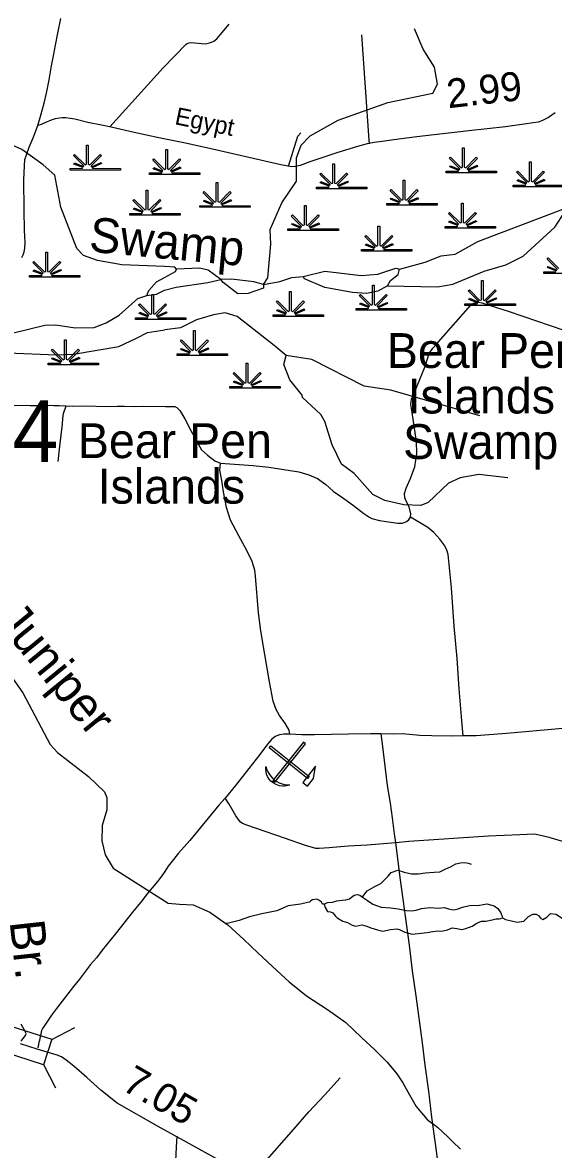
# Model space of a CAD drawing. Extents: x 2104537 to 2336408, y 34176 to 229611.
# Drawn here: x 2186795 to 2195951, y 123300 to 142726 of the extents above; entities that cross this region are included whole.
import ezdxf

# ---------------------------------------------------------------- set-up
doc = ezdxf.new("R2010")
doc.units = 0
for name, color, linetype in [('Exist Geographical Quarry CELL', 7, 'Continuous'), ('Exist Hydrographic Creek Single Shore', 7, 'Continuous'), ('Exist Hydrographic Island Label', 7, 'Continuous'), ('Exist Hydrographic Misc Water Feature', 7, 'Continuous'), ('Exist Hydrographic Swamp CELL', 7, 'Continuous'), ('Exist Hydrographic Swamp Label', 7, 'Continuous'), ('Exist Road Non-System Type 51', 7, 'Continuous'), ('Exist Road Secondary Mileage Hundredths English Label', 7, 'Continuous'), ('Exist Road Secondary Structure Pipe Number Label', 7, 'Continuous'), ('Exist Road Secondary Structure Standard Bridge CELL', 7, 'Continuous'), ('Exist Road Secondary Type 51 Attributed', 7, 'Continuous'), ('Exist Road Secondary Type 51 Label', 7, 'Continuous'), ('Old_Level_32', 7, 'Continuous')]:
    doc.layers.add(name, color=color, linetype=linetype)

msp = doc.modelspace()

# ---------------------------------------------------------------- linework, layer by layer
at = {"layer": 'Exist Geographical Quarry CELL'}
for points in [[(2191738, 129730), (2191711, 129696), (2191050, 130224), (2191077, 130258)], [(2191675, 130294), (2191641, 130321), (2191113, 129660), (2191147, 129633)], [(2191398, 129588), (2191370, 129576), (2191347, 129568), (2191309, 129561), (2191277, 129562), (2191226, 129571), (2191167, 129590), (2191117, 129618), (2191078, 129647), (2191048, 129685), (2191019, 129732), (2191005, 129768), (2190995, 129812), (2190992, 129861), (2190993, 129904), (2191011, 129846), (2191026, 129809), (2191041, 129782), (2191073, 129738), (2191104, 129701), (2191127, 129676), (2191179, 129644), (2191223, 129618), (2191272, 129601), (2191321, 129592), (2191368, 129588)], [(2191631, 129626), (2191712, 129560), (2191810, 129693), (2191847, 129908)]]:
    msp.add_lwpolyline(points, close=True, dxfattribs=at)
at = {"layer": 'Exist Hydrographic Creek Single Shore'}
for points in [[(2189243, 138521), (2188505, 138548), (2188088, 138622), (2187846, 138712), (2187729, 138829), (2187458, 139543), (2187355, 140093), (2187154, 140274), (2186786, 140540), (2186351, 140729), (2186093, 140793), (2185151, 140847), (2184635, 140726), (2184336, 140601), (2183813, 140316), (2183646, 140322), (2183012, 140469), (2182202, 140754), (2181410, 140917), (2181110, 140949)], [(2193298, 138475), (2193738, 138594), (2194012, 138704), (2194254, 138732), (2194644, 138950), (2196156, 139528)], [(2189448, 138474), (2189423, 138507), (2189243, 138521)], [(2190216, 138295), (2189998, 138460), (2189848, 138492), (2189448, 138474)], [(2190950, 138209), (2191233, 138262), (2191441, 138330), (2191632, 138346)], [(2191632, 138346), (2192006, 138441), (2192632, 138363), (2192923, 138390), (2193231, 138492), (2193298, 138475)], [(2189246, 138110), (2189442, 138166), (2189992, 138244), (2190216, 138295)], [(2190950, 138209), (2190783, 138258), (2190399, 138305), (2190216, 138295)], [(2185930, 137125), (2186096, 137243), (2187178, 137508), (2187369, 137517), (2187703, 137461), (2188028, 137471), (2188236, 137549), (2188460, 137683), (2188783, 137969), (2188941, 138018)], [(2188941, 138018), (2189108, 138044), (2189246, 138110)], [(2185305, 133145), (2185380, 133104), (2185715, 132740), (2186379, 131759), (2186799, 131170), (2187270, 130282), (2187396, 130141), (2187932, 129728), (2188208, 129463), (2188250, 129370), (2188251, 129154), (2188170, 128886), (2188163, 128621), (2188222, 128380), (2188357, 128148), (2189308, 127548)], [(2189308, 127548), (2189502, 127529), (2189737, 127517), (2190027, 127389), (2190302, 127197)], [(2191994, 127527), (2191968, 127527), (2191948, 127561), (2191914, 127591), (2191868, 127613), (2191798, 127603), (2191768, 127585), (2191742, 127563), (2191712, 127559), (2191587, 127529), (2191374, 127501), (2191181, 127416), (2190923, 127362), (2190707, 127308), (2190529, 127246), (2190345, 127201), (2190302, 127197)], [(2191994, 127527), (2192014, 127473), (2192054, 127403), (2192104, 127395), (2192148, 127379), (2192194, 127323), (2192220, 127291), (2192318, 127233), (2192402, 127211), (2192482, 127165), (2192544, 127151), (2192644, 127171), (2192730, 127147), (2192804, 127123), (2192914, 127087), (2193010, 127061), (2193138, 127094), (2193250, 127106), (2193310, 127086), (2193390, 127048), (2193516, 127012), (2193668, 127026), (2193772, 127038), (2193869, 127056), (2193959, 127068), (2194023, 127062), (2194122, 127086), (2194203, 127118), (2194284, 127107), (2194369, 127091), (2194441, 127111), (2194547, 127151), (2194629, 127201), (2194707, 127235), (2194787, 127237), (2194895, 127257), (2194965, 127273), (2195015, 127277), (2195045, 127279), (2195071, 127291)], [(2195071, 127291), (2195123, 127265), (2195227, 127239), (2195323, 127216), (2195437, 127238), (2195523, 127314), (2195593, 127358), (2195651, 127356), (2195695, 127332), (2195725, 127286), (2195767, 127266), (2195834, 127306), (2195898, 127366), (2196000, 127354), (2196108, 127280), (2196226, 127194), (2196384, 127154), (2196496, 127162), (2196608, 127158), (2196728, 127127), (2196750, 127092)], [(2186771, 125166), (2186804, 125215), (2186845, 125262), (2186858, 125298), (2186832, 125359), (2186771, 125462)]]:
    msp.add_lwpolyline(points, dxfattribs=at)
at = {"layer": 'Exist Hydrographic Misc Water Feature'}
msp.add_line((2191343, 136984), (2191132, 137157), dxfattribs=at)
for points in [[(2190950, 138209), (2191024, 138325), (2191078, 138908), (2191068, 139158), (2191265, 139620), (2191521, 139989), (2191518, 140396), (2191600, 140614), (2191757, 140772), (2192238, 141041), (2193094, 141349), (2193868, 141511), (2193950, 141661), (2193898, 141954), (2193705, 142269), (2193552, 142616)], [(2193091, 138190), (2193949, 138170), (2194216, 138214), (2194756, 138443), (2195130, 138547), (2195429, 138699), (2195975, 139200), (2196140, 139453), (2196156, 139528)], [(2188941, 138018), (2188974, 138109), (2189107, 138254), (2189245, 138330)], [(2189245, 138330), (2189432, 138432), (2189448, 138474)], [(2193091, 138190), (2192925, 138098), (2192725, 138053), (2192484, 138071), (2192008, 138159), (2191657, 138306), (2191632, 138346)], [(2193091, 138190), (2193140, 138281), (2193273, 138383), (2193298, 138475)], [(2190950, 138209), (2190950, 138150), (2190684, 138056), (2190509, 138047), (2190258, 138245), (2190216, 138295)], [(2190087, 137687), (2189796, 137601), (2189522, 137465), (2189250, 137428)], [(2191132, 137157), (2190495, 137656), (2190287, 137720), (2190087, 137687)], [(2188455, 137140), (2188762, 137283), (2188953, 137385), (2189250, 137428)], [(2185742, 136938), (2186541, 137034), (2187374, 136999), (2187674, 137009), (2188455, 137140)], [(2195165, 134876), (2194665, 134938), (2194340, 134879), (2194141, 134784), (2193793, 134450), (2193661, 134400), (2193369, 134415), (2193044, 134487), (2192834, 134593), (2192516, 134950), (2192298, 135115), (2192137, 135446), (2192009, 135846), (2191942, 135972), (2191623, 136260), (2191615, 136303), (2191405, 136566), (2191303, 136834), (2191343, 136984)], [(2194683, 135948), (2193147, 136388), (2192688, 136459), (2191786, 136919), (2191343, 136984)], [(2192658, 127650), (2192680, 127686), (2192738, 127758), (2192858, 127828), (2192973, 127882), (2193061, 127973), (2193098, 128011), (2193155, 128077), (2193269, 128113), (2193379, 128083), (2193505, 128049), (2193621, 128049), (2193741, 128071), (2193895, 128083), (2193989, 128086), (2194083, 128132), (2194185, 128180), (2194269, 128224), (2194345, 128240), (2194425, 128244), (2194481, 128238), (2194533, 128218)], [(2191994, 127527), (2192054, 127555), (2192138, 127563), (2192214, 127587), (2192306, 127596), (2192372, 127604), (2192436, 127618), (2192466, 127652), (2192512, 127682), (2192570, 127696), (2192610, 127682), (2192658, 127650)], [(2192658, 127650), (2192744, 127590), (2192838, 127530), (2192980, 127478), (2193148, 127464), (2193274, 127448), (2193414, 127418), (2193501, 127412), (2193581, 127426), (2193675, 127456), (2193821, 127471), (2193967, 127457), (2194069, 127469), (2194159, 127443), (2194235, 127431), (2194309, 127447), (2194385, 127477), (2194501, 127503), (2194677, 127509), (2194801, 127534), (2194931, 127500), (2194993, 127454), (2195041, 127379), (2195067, 127317), (2195071, 127291)], [(2190302, 127197), (2190333, 127175), (2190609, 126917), (2190853, 126689), (2191107, 126453), (2191391, 126191), (2191693, 125951), (2192053, 125711), (2192373, 125487), (2192643, 125229), (2192869, 125017), (2193081, 124807), (2193249, 124606), (2193355, 124446), (2193467, 124244), (2193585, 124040), (2193771, 123818), (2193953, 123686), (2194135, 123514), (2194211, 123438), (2194347, 123304)]]:
    msp.add_lwpolyline(points, dxfattribs=at)
at = {"layer": 'Exist Hydrographic Swamp CELL'}
for points in [[(2187616, 140212), (2187827, 140213), (2187835, 140227), (2187682, 140286), (2187693, 140307), (2187844, 140244), (2187851, 140256), (2187673, 140434), (2187694, 140454), (2187875, 140273), (2187900, 140282), (2187900, 140614), (2187929, 140614), (2187929, 140282), (2187954, 140273), (2188135, 140454), (2188156, 140434), (2187978, 140256), (2187986, 140241), (2188150, 140316), (2188160, 140296), (2187996, 140224), (2188002, 140213), (2188486, 140212), (2188486, 140184), (2187616, 140184)], [(2188983, 140133), (2189193, 140134), (2189201, 140148), (2189048, 140207), (2189060, 140228), (2189211, 140165), (2189217, 140177), (2189040, 140355), (2189060, 140375), (2189241, 140193), (2189267, 140203), (2189267, 140535), (2189296, 140535), (2189295, 140203), (2189321, 140193), (2189502, 140375), (2189522, 140355), (2189345, 140177), (2189353, 140162), (2189516, 140237), (2189526, 140216), (2189362, 140145), (2189369, 140134), (2189853, 140133), (2189853, 140105), (2188983, 140105)], [(2194100, 140163), (2194310, 140163), (2194318, 140177), (2194165, 140237), (2194177, 140257), (2194328, 140194), (2194334, 140206), (2194156, 140384), (2194177, 140405), (2194358, 140223), (2194383, 140232), (2194383, 140565), (2194412, 140565), (2194412, 140232), (2194438, 140223), (2194619, 140405), (2194639, 140384), (2194462, 140206), (2194470, 140192), (2194633, 140266), (2194643, 140246), (2194479, 140175), (2194486, 140163), (2194970, 140163), (2194970, 140134), (2194100, 140134)], [(2191864, 139889), (2192075, 139890), (2192083, 139904), (2191930, 139963), (2191941, 139984), (2192092, 139921), (2192099, 139933), (2191921, 140111), (2191942, 140131), (2192123, 139949), (2192148, 139959), (2192148, 140291), (2192177, 140291), (2192177, 139959), (2192202, 139949), (2192383, 140131), (2192404, 140111), (2192226, 139933), (2192234, 139918), (2192398, 139993), (2192408, 139973), (2192244, 139901), (2192250, 139890), (2192734, 139889), (2192734, 139861), (2191864, 139861)], [(2189853, 139569), (2190064, 139570), (2190072, 139584), (2189919, 139643), (2189930, 139664), (2190081, 139601), (2190088, 139613), (2189910, 139791), (2189930, 139811), (2190112, 139629), (2190137, 139639), (2190137, 139971), (2190166, 139971), (2190166, 139639), (2190191, 139629), (2190372, 139811), (2190393, 139791), (2190215, 139613), (2190223, 139598), (2190387, 139673), (2190396, 139652), (2190233, 139581), (2190239, 139570), (2190723, 139569), (2190723, 139541), (2189853, 139541)], [(2193077, 139606), (2193288, 139606), (2193296, 139620), (2193143, 139680), (2193154, 139701), (2193305, 139638), (2193312, 139649), (2193134, 139827), (2193155, 139848), (2193336, 139666), (2193361, 139675), (2193361, 140008), (2193390, 140008), (2193390, 139675), (2193415, 139666), (2193596, 139848), (2193617, 139827), (2193439, 139649), (2193447, 139635), (2193611, 139709), (2193621, 139689), (2193457, 139618), (2193463, 139606), (2193947, 139606), (2193947, 139577), (2193077, 139577)], [(2188644, 139435), (2188854, 139436), (2188862, 139450), (2188709, 139509), (2188721, 139530), (2188872, 139467), (2188878, 139479), (2188700, 139657), (2188721, 139677), (2188902, 139495), (2188927, 139505), (2188927, 139837), (2188956, 139837), (2188956, 139505), (2188982, 139495), (2189163, 139677), (2189183, 139657), (2189006, 139479), (2189014, 139464), (2189177, 139539), (2189187, 139519), (2189023, 139447), (2189030, 139436), (2189514, 139435), (2189514, 139407), (2188644, 139407)], [(2191373, 139168), (2191583, 139168), (2191591, 139182), (2191438, 139242), (2191450, 139263), (2191601, 139200), (2191607, 139211), (2191429, 139389), (2191450, 139410), (2191631, 139228), (2191656, 139237), (2191656, 139570), (2191685, 139570), (2191685, 139237), (2191711, 139228), (2191892, 139410), (2191912, 139389), (2191735, 139211), (2191743, 139197), (2191906, 139271), (2191916, 139251), (2191752, 139180), (2191759, 139168), (2192243, 139168), (2192243, 139139), (2191373, 139139)], [(2194082, 139211), (2194292, 139211), (2194300, 139226), (2194147, 139285), (2194159, 139306), (2194310, 139243), (2194316, 139254), (2194138, 139432), (2194159, 139453), (2194340, 139271), (2194365, 139281), (2194365, 139613), (2194394, 139613), (2194394, 139281), (2194420, 139271), (2194601, 139453), (2194621, 139432), (2194444, 139254), (2194452, 139240), (2194615, 139314), (2194625, 139294), (2194461, 139223), (2194467, 139211), (2194952, 139211), (2194952, 139182), (2194082, 139182)], [(2192641, 138814), (2192852, 138814), (2192860, 138829), (2192707, 138888), (2192719, 138909), (2192870, 138846), (2192876, 138857), (2192698, 139036), (2192719, 139056), (2192900, 138874), (2192925, 138884), (2192925, 139216), (2192954, 139216), (2192954, 138884), (2192979, 138874), (2193161, 139056), (2193181, 139036), (2193003, 138857), (2193011, 138843), (2193175, 138917), (2193185, 138897), (2193021, 138826), (2193027, 138814), (2193511, 138814), (2193511, 138786), (2192641, 138786)], [(2186915, 138367), (2187126, 138368), (2187134, 138382), (2186981, 138442), (2186992, 138462), (2187143, 138399), (2187150, 138411), (2186972, 138589), (2186993, 138609), (2187174, 138428), (2187199, 138437), (2187199, 138769), (2187228, 138769), (2187228, 138437), (2187253, 138428), (2187434, 138609), (2187455, 138589), (2187277, 138411), (2187285, 138396), (2187449, 138471), (2187459, 138451), (2187295, 138379), (2187301, 138368), (2187785, 138367), (2187785, 138339), (2186915, 138339)], [(2192546, 137797), (2192757, 137798), (2192765, 137812), (2192612, 137871), (2192623, 137892), (2192774, 137829), (2192781, 137841), (2192603, 138019), (2192624, 138039), (2192805, 137857), (2192830, 137867), (2192830, 138199), (2192859, 138199), (2192859, 137867), (2192884, 137857), (2193065, 138039), (2193086, 138019), (2192908, 137841), (2192916, 137826), (2193080, 137901), (2193090, 137881), (2192926, 137809), (2192932, 137798), (2193416, 137797), (2193416, 137769), (2192546, 137769)], [(2194424, 137877), (2194635, 137878), (2194643, 137892), (2194490, 137951), (2194501, 137972), (2194652, 137909), (2194659, 137921), (2194481, 138099), (2194502, 138119), (2194683, 137937), (2194708, 137947), (2194708, 138279), (2194737, 138279), (2194737, 137947), (2194762, 137937), (2194943, 138119), (2194964, 138099), (2194786, 137921), (2194794, 137906), (2194958, 137981), (2194968, 137961), (2194804, 137889), (2194810, 137878), (2195294, 137877), (2195294, 137849), (2194424, 137849)], [(2188741, 137637), (2188951, 137637), (2188959, 137652), (2188806, 137711), (2188818, 137732), (2188969, 137669), (2188975, 137680), (2188797, 137858), (2188818, 137879), (2188999, 137697), (2189024, 137707), (2189024, 138039), (2189053, 138039), (2189053, 137707), (2189079, 137697), (2189260, 137879), (2189280, 137858), (2189103, 137680), (2189111, 137666), (2189274, 137740), (2189284, 137720), (2189120, 137649), (2189127, 137637), (2189611, 137637), (2189611, 137609), (2188741, 137609)], [(2191116, 137685), (2191327, 137686), (2191335, 137700), (2191182, 137759), (2191193, 137780), (2191344, 137717), (2191350, 137729), (2191173, 137907), (2191193, 137927), (2191374, 137745), (2191400, 137755), (2191400, 138087), (2191429, 138087), (2191429, 137755), (2191454, 137745), (2191635, 137927), (2191656, 137907), (2191478, 137729), (2191486, 137714), (2191650, 137789), (2191659, 137769), (2191495, 137697), (2191502, 137686), (2191986, 137685), (2191986, 137657), (2191116, 137657)], [(2189460, 137014), (2189671, 137014), (2189679, 137028), (2189526, 137088), (2189537, 137108), (2189688, 137045), (2189694, 137057), (2189517, 137235), (2189537, 137256), (2189718, 137074), (2189744, 137083), (2189744, 137416), (2189773, 137416), (2189773, 137083), (2189798, 137074), (2189979, 137256), (2190000, 137235), (2189822, 137057), (2189830, 137043), (2189994, 137117), (2190003, 137097), (2189839, 137026), (2189846, 137014), (2190330, 137014), (2190330, 136985), (2189460, 136985)], [(2187238, 136853), (2187448, 136853), (2187456, 136868), (2187303, 136927), (2187315, 136948), (2187466, 136885), (2187472, 136896), (2187294, 137074), (2187315, 137095), (2187496, 136913), (2187521, 136922), (2187521, 137255), (2187550, 137255), (2187550, 136922), (2187575, 136913), (2187757, 137095), (2187777, 137074), (2187600, 136896), (2187608, 136882), (2187771, 136956), (2187781, 136936), (2187617, 136865), (2187623, 136853), (2188108, 136853), (2188108, 136824), (2187238, 136824)], [(2190370, 136452), (2190580, 136453), (2190588, 136467), (2190435, 136526), (2190447, 136547), (2190598, 136484), (2190604, 136496), (2190426, 136674), (2190447, 136694), (2190628, 136512), (2190653, 136522), (2190653, 136854), (2190682, 136854), (2190682, 136522), (2190708, 136512), (2190889, 136694), (2190909, 136674), (2190732, 136496), (2190740, 136481), (2190903, 136556), (2190913, 136536), (2190749, 136464), (2190756, 136453), (2191240, 136452), (2191240, 136424), (2190370, 136424)]]:
    msp.add_lwpolyline(points, close=True, dxfattribs=at)
for points in [[(2196127, 139895), (2195257, 139895), (2195257, 139923), (2195467, 139923), (2195475, 139938), (2195322, 139997), (2195334, 140018), (2195485, 139955), (2195491, 139966), (2195313, 140145), (2195334, 140165), (2195515, 139983), (2195540, 139993), (2195540, 140325), (2195569, 140325), (2195569, 139993), (2195594, 139983), (2195776, 140165), (2195796, 140145), (2195619, 139966), (2195627, 139952), (2195790, 140026), (2195800, 140006), (2195636, 139935), (2195642, 139923), (2196127, 139923)], [(2196018, 138470), (2195840, 138648), (2195860, 138669), (2196042, 138487)], [(2196002, 138441), (2195849, 138501), (2195860, 138522), (2196011, 138459)], [(2196653, 138398), (2195783, 138398), (2195783, 138427), (2195994, 138427)]]:
    msp.add_lwpolyline(points, dxfattribs=at)
at = {"layer": 'Exist Road Non-System Type 51'}
msp.add_line((2187066, 125052), (2187086, 125173), dxfattribs=at)
for points in [[(2188301, 140931), (2189223, 141945), (2189618, 142351), (2189634, 142363), (2189667, 142376), (2189702, 142381), (2189890, 142362), (2189949, 142361), (2190018, 142374), (2190056, 142386), (2190094, 142405), (2190145, 142448), (2190174, 142478), (2190361, 142700)], [(2192778, 140635), (2192774, 140696), (2192647, 142515)], [(2191380, 140252), (2191544, 140766), (2191595, 140826)], [(2193488, 134198), (2193492, 134256), (2193462, 134379), (2193412, 134477), (2193388, 134535), (2193384, 134607), (2193409, 134701), (2193482, 134852), (2193558, 135065), (2193593, 135298), (2193590, 135502), (2193515, 136004), (2193491, 136139), (2193500, 136233), (2193559, 136366), (2193731, 136786), (2193805, 137020), (2193872, 137113), (2193926, 137174), (2194521, 137849), (2194555, 137876), (2194573, 137886), (2194620, 137901), (2194654, 137906), (2194666, 137905), (2194713, 137895), (2195187, 137743), (2196131, 137424)], [(2185651, 136142), (2185802, 136139), (2185991, 136141), (2186926, 136125), (2187180, 136127), (2187268, 136128), (2187338, 136124), (2187426, 136126), (2187548, 136120)], [(2187408, 135158), (2187437, 135424), (2187487, 135804), (2187490, 135900), (2187500, 135988), (2187548, 136120)], [(2187548, 136120), (2187660, 136116), (2187838, 136121), (2188298, 136110), (2188426, 136114), (2188554, 136114), (2188722, 136110), (2188880, 136113), (2189258, 136109), (2189419, 136105), (2189456, 136093), (2189508, 136039), (2189595, 135894), (2189699, 135691), (2189880, 135363), (2189984, 135270), (2190114, 135173), (2190207, 135128)], [(2191406, 130461), (2191393, 130530), (2191330, 130638), (2191227, 130783), (2191168, 130886), (2191120, 131029), (2191053, 131363), (2190971, 131834), (2190907, 132242), (2190862, 132553), (2190815, 133185), (2190801, 133284), (2190757, 133434), (2190661, 133623), (2190525, 133876), (2190384, 134146), (2190314, 134365), (2190260, 134637), (2190234, 134829), (2190198, 135008), (2190207, 135128)], [(2190207, 135128), (2190771, 135088), (2191044, 135062), (2191558, 134983), (2191733, 134927), (2191881, 134866), (2192028, 134764), (2192154, 134649), (2192337, 134520), (2192504, 134398), (2192679, 134264), (2192766, 134207), (2192820, 134179), (2192951, 134144), (2193149, 134112), (2193267, 134098), (2193347, 134098), (2193407, 134119), (2193450, 134149), (2193488, 134198)], [(2194395, 130429), (2194370, 130689), (2194327, 131240), (2194290, 131764), (2194240, 132323), (2194190, 132981), (2194136, 133558), (2194114, 133632), (2194075, 133707), (2193992, 133820), (2193887, 133934), (2193786, 134021), (2193488, 134198)], [(2196683, 130609), (2195468, 130497), (2195142, 130470), (2194617, 130433), (2194395, 130429)], [(2191406, 130461), (2191304, 130457), (2191224, 130447), (2191150, 130416), (2191091, 130367), (2191019, 130289), (2190887, 130111), (2190698, 129866), (2190465, 129573), (2190288, 129358)], [(2192980, 130462), (2192796, 130464), (2192414, 130458), (2191828, 130445), (2191610, 130450), (2191406, 130461)], [(2194395, 130429), (2194201, 130425), (2193855, 130430), (2193648, 130438), (2193350, 130465), (2193184, 130459), (2192980, 130462)], [(2193234, 128588), (2193211, 128742), (2193176, 129014), (2193140, 129267), (2193090, 129577), (2193000, 130290), (2192980, 130462)], [(2190288, 129358), (2190178, 129237), (2189678, 128628), (2189486, 128406), (2189351, 128241), (2189309, 128183), (2189252, 128090), (2189196, 128016), (2189120, 127920), (2188941, 127702), (2188859, 127589), (2188777, 127495), (2188691, 127391), (2188390, 127009), (2188167, 126736), (2188069, 126606), (2187969, 126486), (2187776, 126234), (2187672, 126109), (2187381, 125731), (2187293, 125613), (2187201, 125475), (2187138, 125386), (2187120, 125348), (2187088, 125186), (2187086, 125173)], [(2193234, 128588), (2192739, 128547), (2192413, 128527), (2192081, 128499), (2191911, 128488), (2191853, 128487), (2191674, 128540), (2191313, 128668), (2190661, 128892), (2190587, 128921), (2190548, 128950), (2190475, 129050), (2190360, 129251), (2190288, 129358)], [(2196283, 128555), (2195874, 128677), (2195703, 128718), (2195625, 128733), (2195369, 128726), (2194831, 128699), (2193456, 128606), (2193234, 128588)], [(2194076, 122203), (2193919, 123404), (2193854, 123859), (2193800, 124306), (2193739, 124754), (2193694, 125141), (2193584, 125946), (2193522, 126381), (2193467, 126821), (2193314, 127949), (2193234, 128588)], [(2190681, 122853), (2190842, 122992), (2190975, 123080), (2191474, 123652), (2191735, 123947), (2192006, 124239), (2192275, 124536)], [(2189396, 122303), (2189409, 122453), (2189420, 122759), (2189449, 123339), (2189463, 123529)]]:
    msp.add_lwpolyline(points, dxfattribs=at)
at = {"layer": 'Exist Road Secondary Structure Standard Bridge CELL'}
for p, q in [((2187298, 125198), (2187700, 125405)), ((2187159, 124767), (2187366, 124364))]:
    msp.add_line(p, q, dxfattribs=at)
msp.add_lwpolyline([(2186354, 125503), (2187298, 125200), (2187157, 124759), (2186213, 125062)], close=True, dxfattribs=at)
at = {"layer": 'Exist Road Secondary Type 51 Attributed'}
for points in [[(2187057, 140953), (2187111, 141128), (2187169, 141338), (2187211, 141509), (2187255, 141736), (2187296, 141977), (2187330, 142152), (2187363, 142337), (2187402, 142541), (2187457, 142793)], [(2195980, 141168), (2195865, 141090), (2195751, 141034), (2195685, 141008), (2195603, 140995), (2195444, 140974), (2195121, 140931), (2194491, 140861), (2193593, 140754), (2193200, 140704), (2192999, 140678), (2192858, 140658), (2192740, 140635), (2192572, 140590), (2192235, 140485), (2191752, 140323), (2191581, 140264), (2191504, 140244), (2191436, 140241), (2191251, 140276), (2190698, 140401), (2190199, 140512), (2189605, 140647), (2189147, 140740), (2188719, 140831), (2188324, 140922), (2188155, 140957), (2187923, 141005), (2187698, 141058), (2187615, 141073), (2187542, 141082), (2187480, 141084), (2187431, 141079), (2187358, 141066), (2187287, 141041), (2187182, 140995), (2187114, 140968), (2187057, 140953)], [(2186782, 138674), (2186807, 138724), (2186826, 138776), (2186834, 138838), (2186840, 138932), (2186830, 139142), (2186823, 139496), (2186817, 140013), (2186828, 140255), (2186838, 140363), (2186863, 140447), (2186910, 140578), (2186977, 140741), (2187057, 140953)], [(2190652, 122858), (2189137, 123696), (2188430, 124098), (2188148, 124322), (2187906, 124543), (2187679, 124738), (2187550, 124838), (2187467, 124894), (2187390, 124928), (2187050, 125028), (2186760, 125122)]]:
    msp.add_lwpolyline(points, dxfattribs=at)

# ---------------------------------------------------------------- texts
at = {"layer": 'Exist Hydrographic Island Label'}
for s, p in [('Bear Pen', (2187750, 135218)), ('Islands', (2188090, 134433))]:
    msp.add_text(s, height=600, dxfattribs=at).set_placement(p)
at = {"layer": 'Exist Hydrographic Swamp Label'}
for s, p in [('Bear Pen', (2193077, 136772)), (' Islands ', (2193212, 135987)), ('Swamp', (2193358, 135202))]:
    msp.add_text(s, height=600, dxfattribs=at).set_placement(p)
at = {"layer": 'Exist Road Secondary Mileage Hundredths English Label'}
for s, rotation, p in [('2.99', 6.3883, (2194136, 141248)), ('7.05', 330.3575, (2188485, 124340))]:
    msp.add_text(s, height=500, rotation=rotation, dxfattribs=at).set_placement(p)
at = {"layer": 'Exist Road Secondary Structure Pipe Number Label'}
msp.add_text('P114', height=1066.3, dxfattribs=at).set_placement((2184087, 135150))
at = {"layer": 'Exist Road Secondary Type 51 Label'}
msp.add_text('Egypt', height=300, rotation=348.2996, dxfattribs=at).set_placement((2189407, 140976))
at = {"layer": 'Old_Level_32'}
for s, rotation, p in [('Swamp', 354.6243, (2187929, 138779)), ('Juniper', 309.1534, (2186313, 132426)), ('Br.', 276.3282, (2186572, 127228))]:
    msp.add_text(s, height=600, rotation=rotation, dxfattribs=at).set_placement(p)

doc.saveas('drawing.dxf')
